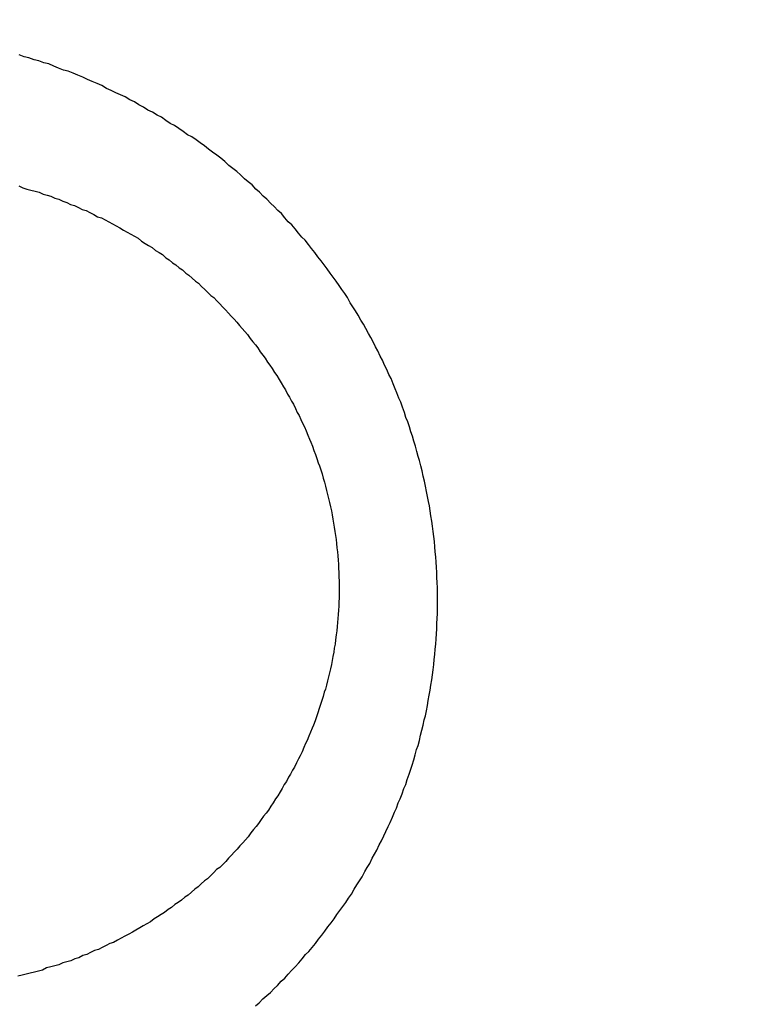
# Model space of a CAD drawing. Header units: millimetres. Extents: x -604189 to 881711, y -381903 to -7297.
# Tile 857 of 1056: x -558658 to -558651, y -165451 to -165441. Entities that reach past the tile are written whole.
import ezdxf

# ---------------------------------------------------------------- set-up
doc = ezdxf.new("R2010")
doc.units = ezdxf.units.MM
doc.header["$LTSCALE"] = 100
doc.linetypes.add('0.5_0.5', pattern=[1, 0.5, -0.5])
doc.linetypes.add('ACAD_ISO04W100', pattern=[30.5, 24, -3, 0.5, -3])
doc.layers.get('Defpoints').update_dxf_attribs({"color": 30})
doc.layers.add('OPIS', color=7, linetype='Continuous')
doc.layers.add('strop osie', color=80, linetype='ACAD_ISO04W100', lineweight=5)
doc.styles.get("Standard").update_dxf_attribs({"font": 'romans.shx', "width": 0.5})
doc.dimstyles.new('1 50', dxfattribs={"dimtxt": 150, "dimasz": 80, "dimexe": 1, "dimexo": 1, "dimgap": 20, "dimtad": 1, "dimdec": 0, "dimlfac": 0.1, "dimtxsty": 'Standard', "dimblk": 'ARCHTICK', "dimcen": 200, "dimclrd": 2, "dimadec": 1, "dimazin": 0, "dimtfac": 1, "dimtdec": 0, "dimtmove": 0, "dimatfit": 3, "dimldrblk": 'ARCHTICK', "dimfxl": 120, "dimfxlon": 1, "dimtfill": 1, "dimarcsym": 0})

# ---------------------------------------------------------------- blocks, each defined once
blk = doc.blocks.new('_ArchTick')
at = {"layer": 'strop osie', "color": 0, "const_width": 0.15}
blk.add_lwpolyline([(-0.5, -0.5), (0.5, 0.5)], dxfattribs=at)
blk = doc.blocks.new('*D3294')
at = {"layer": 'Defpoints', "color": 0, "linetype": 'ByBlock', "lineweight": 5, "transparency": 16777216}
for p in [(-595783.1257, -159420.3032), (-593748.9238, -159420.3032), (-552118.9353, -179940.3025)]:
    blk.add_point(p, dxfattribs=at)
at = {"layer": 'OPIS', "color": 0, "linetype": 'Continuous', "lineweight": -2, "transparency": 16777216}
for p, q in [((-595723.1257, -159420.3032), (-595784.1257, -159420.3032)), ((-595723.1257, -179940.3025), (-595784.1257, -179940.3025))]:
    blk.add_line(p, q, dxfattribs=at)
at = {"layer": 'OPIS', "color": 2, "lineweight": -2, "transparency": 16777216}
blk.add_line((-595783.1257, -179940.3025), (-595783.1257, -159420.3032), dxfattribs=at)
at = {"layer": 'OPIS', "color": 2, "linetype": 'ByBlock', "lineweight": -2, "transparency": 16777216, "xscale": 80, "yscale": 80, "zscale": 80}
for p, rotation in [((-595783.1257, -159420.3032), 90), ((-595783.1257, -179940.3025), 270)]:
    blk.add_blockref('_ArchTick', p, dxfattribs=dict(at, rotation=rotation))
at = {"layer": 'OPIS', "color": 0, "linetype": 'ByBlock', "lineweight": 13, "transparency": 16777216, "insert": (-595878.1257, -169680.3029), "char_height": 150, "attachment_point": 5, "rotation": 90, "bg_fill": 3, "box_fill_scale": 1.1, "bg_fill_color": 256, "bg_fill_true_color": 13158600, "bg_fill_transparency": 0}
blk.add_mtext('2052', dxfattribs=at)

msp = doc.modelspace()

# ---------------------------------------------------------------- hatches: boundary and pattern name
at = {"layer": 'OPIS', "linetype": 'ByBlock', "lineweight": 15}
h = msp.add_hatch(dxfattribs=at)
h.set_pattern_fill('ANSI37', color=0, scale=80, angle=45)
h.set_pattern_definition([(90, (-306927.96, 32475.8), (-254, 0), []), (180, (-306927.96, 32475.8), (-3e-14, -254), [])])
h.paths.add_polyline_path([(-559745.6161, -168470.3032), (-559845.6161, -168470.3032), (-559845.6161, -168410.3032), (-559745.6161, -168410.3032), (-559745.6161, -168350.3032), (-560845.6161, -168350.3032), (-560845.6161, -168410.3032), (-560745.6161, -168410.3032), (-560745.6161, -168470.3032, 0.267949), (-560295.6161, -169249.7261), (-560295.6161, -169481.1844, -0.414214), (-559952.6795, -169824.121, -1), (-560638.5527, -169824.121, -0.414214), (-560295.6161, -169481.1844), (-560295.6161, -169249.7261, -0.267949), (-560745.6161, -168470.3032), (-560845.6161, -168470.3032), (-560845.6161, -168350.3032), (-561118.9235, -168350.3032), (-561118.9235, -172095.2912), (-559553.9216, -172095.2896), (-559553.9235, -168350.3032), (-559745.6161, -168350.3032)])
h.paths.add_polyline_path([(-560989.2376, -171970.2882), (-560989.2376, -171369.4302), (-560514.2381, -171369.4302, -0.414232), (-560506.2376, -171377.4302), (-560506.2376, -171961.4357, -0.403374), (-560513.9405, -171969.4302), (-560989.2376, -171969.4302), (-560998.9235, -171970.2883)], flags=16)
h.paths.add_polyline_path([(-560569.2376, -171447.4302), (-560569.2376, -171891.4302, -0.414209), (-560619.2368, -171941.4302), (-560824.2357, -171941.4318, -0.414225), (-560874.2376, -171891.4318), (-560874.2376, -171447.4318, -0.414209), (-560824.2384, -171397.4318), (-560619.238, -171397.4302, -0.414216)], flags=0)
h.paths.add_polyline_path([(-560754.7376, -171692.2717), (-560768.2641, -171689.5342), (-560778.5199, -171674.0914), (-560777.5796, -171669.433), (-560791.3376, -171669.433), (-560788.5131, -171683.4206), (-560780.6181, -171695.3108), (-560768.7278, -171703.2059), (-560754.7376, -171706.0309)], flags=0)
h.paths.add_polyline_path([(-560926.5376, -171669.4319), (-560944.0375, -171669.4319), (-560944.0376, -171669.4319), (-560938.9119, -171681.8063), (-560926.5376, -171686.9319)], flags=0)
h.paths.add_polyline_path([(-559553.9256, -164304.9199), (-559553.9257, -164080.3032), (-560998.9235, -164080.3032), (-560998.9235, -164130.3032), (-561051.7578, -164130.3032), (-561051.7578, -164230.3032), (-561112.4092, -164230.3032), (-561118.2586, -165128.2363), (-561111.7578, -165130.3032), (-561051.7578, -165130.3032), (-561051.7578, -165230.3032), (-560998.9235, -165230.3032), (-560998.9235, -165930.3032), (-560968.9235, -165930.3032), (-559691.7578, -165930.3032), (-559691.7578, -166884.9244, -0.259771), (-560368.4683, -166480.3032), (-560576.7808, -166480.3032, -0.694758), (-561118.9235, -166682.1405), (-561118.9235, -167150.3032), (-559553.9241, -167150.3032), (-559553.9249, -165742.5853, -0.501722), (-560517.8869, -165023.7527, -0.501722)])
h.paths.add_polyline_path([(-561051.7578, -166930.3032), (-561051.7578, -167030.3032), (-561111.7578, -167030.3032), (-561111.7578, -166930.3032)], flags=16)
h.paths.add_polyline_path([(-559553.9256, -164304.9199, 0.501722), (-560517.8869, -165023.7527, 0.501722), (-559553.9249, -165742.5853)], flags=17)
h.paths.add_polyline_path([(-559017.8869, -165023.7527, 0.331805), (-559553.9256, -164304.9199), (-559553.9249, -165742.5853, 0.331804)], flags=17)
h.paths.add_polyline_path([(-558393.9201, -165930.3032), (-559553.9248, -165930.3032), (-559553.9242, -167030.3032), (-558393.9201, -167030.3032)])
edge = h.paths.add_edge_path(flags=16)
edge.add_ellipse((-558869.2567, -166529.0581), major_axis=(0, 174.9447), ratio=0.83560798, start_angle=0, end_angle=180, ccw=False)
edge.add_line((-558869.0233, -166354.0889), (-558868.8365, -166354.1133))
edge.add_line((-558868.8365, -166354.1133), (-558551.7582, -166354.1133))
edge.add_ellipse((-558534.0421, -166361.1263), major_axis=(0, 22.0682), ratio=0.9052568, start_angle=0, end_angle=83.73181, ccw=False)
edge.add_line((-558534.0421, -166339.0581), (-558415.4419, -166339.0581))
edge.add_line((-558415.4419, -166339.0581), (-558415.4419, -166719.058))
edge.add_line((-558415.4419, -166719.058), (-558534.0421, -166719.058))
edge.add_ellipse((-558534.0421, -166696.9898), major_axis=(0, 22.0682), ratio=0.9052568, start_angle=108.52912, end_angle=180, ccw=False)
edge.add_line((-558552.9839, -166704.0028), (-558869.2567, -166704.0028))
edge = h.paths.add_edge_path(flags=16)
edge.add_ellipse((-558655.1487, -165473.0705), major_axis=(119.5767, 0), ratio=0.97546159, start_angle=134.53493, end_angle=225.46507, ccw=False)
edge.add_ellipse((-558571.3619, -165553.0941), major_axis=(-236.8278, 0), ratio=0.97546159, start_angle=293.077059, end_angle=315.064585, ccw=False)
edge.add_ellipse((-558581.1214, -165519.0637), major_axis=(-200.9624, 0), ratio=0.97546159, start_angle=268.869132, end_angle=294.416017, ccw=False)
edge.add_line((-558577.1552, -165323.0707), (-558434.7252, -165323.0707))
edge.add_line((-558434.7252, -165323.0707), (-558434.7252, -165623.0703))
edge.add_line((-558434.7252, -165623.0703), (-558577.1552, -165623.0703))
edge.add_ellipse((-558581.1214, -165427.0774), major_axis=(200.9624, 0), ratio=0.97546159, start_angle=245.583983, end_angle=271.130868, ccw=False)
edge.add_ellipse((-558571.3619, -165393.0469), major_axis=(-236.8278, 0), ratio=0.97546159, start_angle=404.935415, end_angle=426.922941, ccw=False)
h.paths.add_polyline_path([(-559691.7578, -166075.3032), (-560476.9877, -166075.3032, 0.131652), (-560368.4683, -166480.3032), (-559691.7578, -166480.3032)], flags=17)
h.paths.add_polyline_path([(-560476.9877, -166075.3032), (-559691.7578, -166075.3032), (-559691.7578, -165930.3032), (-560991.7578, -165930.3032), (-561051.7578, -165930.3032), (-561051.7578, -166030.3032), (-561118.9235, -166030.3032), (-561118.9235, -166278.4659, -0.694758), (-560576.7808, -166480.3032), (-560368.4683, -166480.3032, -0.131652)], flags=17)
h.paths.add_polyline_path([(-571773.9197, -161590.5433), (-574108.1879, -161590.5433), (-574098.9171, -166615.2859), (-571773.9197, -166615.2837)])
h.paths.add_polyline_path([(-559933.2163, -164919.2007), (-558639.2026, -164919.2007), (-558639.2026, -164793.3399), (-559933.2163, -164793.3399)], flags=25)
h.paths.add_polyline_path([(-560038.7197, -166687.5881), (-559732.9898, -166687.5881), (-559732.9898, -166284.5895), (-560038.7197, -166284.5895)], flags=25)
h.paths.add_polyline_path([(-559928.8713, -165007.0998), (-559413.7498, -165007.0998), (-559413.7498, -164907.7601), (-559928.8713, -164907.7601)], flags=9)
h.paths.add_polyline_path([(-559933.2163, -164919.2007), (-558639.2026, -164919.2007), (-558639.2026, -164793.3399), (-559933.2163, -164793.3399)], flags=25)
h.paths.add_polyline_path([(-560330.8592, -165014.5781), (-559994.1825, -165014.5781), (-559994.1825, -164899.1947), (-560330.8592, -164899.1947)], flags=24)
h.paths.add_polyline_path([(-560290.2043, -164902.8369), (-560108.3543, -164902.8369), (-560108.3543, -164804.8069), (-560290.2043, -164804.8069)], flags=24)
h.paths.add_polyline_path([(-560498.8656, -166997.3416), (-559983.7441, -166997.3416), (-559983.7441, -166898.0019), (-560498.8656, -166898.0019)], flags=24)
h.paths.add_polyline_path([(-560498.7904, -166887.3416), (-559655.7235, -166887.3416), (-559655.7235, -166788.0019), (-560498.7904, -166788.0019)], flags=24)
h.paths.add_polyline_path([(-560900.8535, -167004.8199), (-560564.1768, -167004.8199), (-560564.1768, -166889.4365), (-560900.8535, -166889.4365)], flags=24)
h.paths.add_polyline_path([(-560860.1986, -166893.0787), (-560678.3486, -166893.0787), (-560678.3486, -166795.0487), (-560860.1986, -166795.0487)], flags=24)
h.paths.add_polyline_path([(-560525.1681, -170610.564), (-560010.0466, -170610.564), (-560010.0466, -170511.2243), (-560525.1681, -170511.2243)], flags=24)
h.paths.add_polyline_path([(-560529.5131, -170522.665), (-559444.307, -170522.665), (-559444.307, -170396.8042), (-560529.5131, -170396.8042)], flags=9)
h.paths.add_polyline_path([(-560927.156, -170618.0423), (-560590.4793, -170618.0423), (-560590.4793, -170502.659), (-560927.156, -170502.659)], flags=24)
h.paths.add_polyline_path([(-560886.5011, -170506.3012), (-560704.6511, -170506.3012), (-560704.6511, -170408.2712), (-560886.5011, -170408.2712)], flags=24)
h.paths.add_polyline_path([(-560065.2995, -168940.3582), (-560065.2995, -168600.6584), (-560513.0758, -168600.6584), (-560513.0758, -168940.3582)], flags=24)
h.paths.add_polyline_path([(-559111.5256, -164087.3863), (-558760.9896, -164087.3863), (-558760.8154, -164093.1916), (-558760.6443, -164098.997), (-558760.4763, -164104.8025), (-558760.3114, -164110.6081), (-558760.1497, -164116.4138), (-558759.991, -164122.2195), (-558759.8355, -164128.0254), (-558759.683, -164133.8313), (-558759.5337, -164139.6373), (-558759.3874, -164145.4434), (-558759.2442, -164151.2496), (-558759.1041, -164157.0558), (-558758.9671, -164162.8622), (-558758.8332, -164168.6685), (-558758.7024, -164174.475), (-558758.5746, -164180.2815), (-558758.4499, -164186.0881), (-558758.3283, -164191.8948), (-558758.2098, -164197.7015), (-558758.0943, -164203.5083), (-558757.9818, -164209.3151), (-558757.8725, -164215.122), (-558757.7661, -164220.929), (-558757.6628, -164226.736), (-558757.5626, -164232.5431), (-558757.4654, -164238.3502), (-558757.3712, -164244.1574), (-558757.2801, -164249.9646), (-558757.1919, -164255.7719), (-558757.1068, -164261.5792), (-558757.0248, -164267.3865), (-558756.9458, -164273.1939), (-558756.8699, -164279.0014), (-558756.7972, -164284.8089), (-558756.7276, -164290.6164), (-558756.6612, -164296.4239), (-558756.5981, -164302.2315), (-558756.5382, -164308.0392), (-558756.4815, -164313.8468), (-558756.4282, -164319.6545), (-558756.3782, -164325.4622), (-558756.3315, -164331.2699), (-558756.2883, -164337.0777), (-558756.2484, -164342.8855), (-558756.2118, -164348.6933), (-558756.1781, -164354.5011), (-558756.1471, -164360.309), (-558756.1182, -164366.1168), (-558756.0913, -164371.9247), (-558756.066, -164377.7326), (-558756.0419, -164383.5405), (-558756.0201, -164389.3484), (-558756.0043, -164395.1563), (-558755.9986, -164400.9642), (-558756.0069, -164406.7722), (-558756.0313, -164412.5801), (-558756.0727, -164418.3878), (-558756.1321, -164424.1955), (-558756.2103, -164430.0028), (-558756.3078, -164435.8099), (-558756.4249, -164441.6166), (-558756.5621, -164447.4229), (-558756.7197, -164453.2287), (-558756.8982, -164459.0339), (-558757.098, -164464.8385), (-558757.3197, -164470.6423), (-558757.5651, -164476.4453), (-558757.8369, -164482.2469), (-558758.1378, -164488.0471), (-558758.4702, -164493.8454), (-558758.8369, -164499.6416), (-558759.2405, -164505.4354), (-558759.6838, -164511.2264), (-558760.1745, -164517.0136), (-558760.7255, -164522.7951), (-558761.3496, -164528.5691), (-558762.0603, -164534.3333), (-558762.8742, -164540.0838), (-558763.8091, -164545.8157), (-558764.8827, -164551.5243), (-558766.1165, -164557.2013), (-558767.5383, -164562.8323), (-558769.1771, -164568.402), (-558771.0625, -164573.8941), (-558773.2333, -164579.28), (-558775.7351, -164584.5205), (-558778.6098, -164589.5655), (-558781.8966, -164594.3536), (-558785.6282, -164598.7982), (-558789.8079, -164602.8267), (-558794.3738, -164606.4129), (-558799.2553, -164609.5564), (-558804.3822, -164612.2836), (-558809.6945, -164614.6285), (-558815.1428, -164616.63), (-558820.6944, -164618.3259), (-558826.3252, -164619.7535), (-558832.0112, -164620.9496), (-558837.7322, -164621.9498), (-558843.479, -164622.7861), (-558849.2444, -164623.4899), (-558855.0211, -164624.092), (-558860.8052, -164624.6116), (-558866.5954, -164625.0558), (-558872.3908, -164625.4311), (-558878.1904, -164625.7436), (-558883.9932, -164625.9992), (-558889.7982, -164626.2039), (-558895.6045, -164626.3635), (-558901.4113, -164626.4837), (-558907.2185, -164626.5703), (-558913.026, -164626.6286), (-558918.8337, -164626.6643), (-558924.6416, -164626.6829), (-558930.4496, -164626.69), (-558936.2576, -164626.6911), (-558941.5211, -164626.6903), (-558946.7847, -164626.6852), (-558952.0483, -164626.6715), (-558957.3117, -164626.645), (-558962.575, -164626.6016), (-558967.8379, -164626.537), (-558973.1003, -164626.447), (-558978.3622, -164626.3275), (-558983.6233, -164626.1742), (-558988.8833, -164625.9829), (-558994.1416, -164625.7497), (-558999.3976, -164625.4704), (-559004.6507, -164625.1407), (-559009.9001, -164624.756), (-559015.1446, -164624.3114), (-559020.3833, -164623.802), (-559025.6144, -164623.2197), (-559030.834, -164622.543), (-559036.0369, -164621.7475), (-559041.2162, -164620.8117), (-559046.3638, -164619.7132), (-559051.4663, -164618.4241), (-559056.5084, -164616.9152), (-559061.4697, -164615.1596), (-559066.3259, -164613.1306), (-559071.0433, -164610.7989), (-559075.5827, -164608.1366), (-559079.8942, -164605.1211), (-559083.9247, -164601.7377), (-559087.6216, -164597.9954), (-559090.9448, -164593.9181), (-559093.9051, -164589.5659), (-559096.5268, -164585.003), (-559098.8391, -164580.2753), (-559100.8727, -164575.4217), (-559102.6616, -164570.4717), (-559104.2381, -164565.4504), (-559105.625, -164560.3732), (-559106.8432, -164555.253), (-559107.9147, -164550.0999), (-559108.8603, -164544.9227), (-559109.6947, -164539.7262), (-559110.4308, -164534.5143), (-559111.0819, -164529.2909), (-559111.6605, -164524.0593), (-559112.1765, -164518.8213), (-559112.6393, -164513.5782), (-559113.0584, -164508.3314), (-559113.442, -164503.0819), (-559113.7937, -164497.8303), (-559114.1161, -164492.5768), (-559114.4116, -164487.3217), (-559114.6825, -164482.0653), (-559114.9304, -164476.8077), (-559115.1568, -164471.5491), (-559115.3631, -164466.2897), (-559115.5507, -164461.0296), (-559115.7201, -164455.7689), (-559115.8719, -164450.5077), (-559116.0067, -164445.2459), (-559116.1249, -164439.9838), (-559116.2269, -164434.7214), (-559116.3128, -164429.4586), (-559116.383, -164424.1957), (-559116.4377, -164418.9325), (-559116.4775, -164413.6692), (-559116.5031, -164408.4059), (-559116.5152, -164403.1424), (-559116.515, -164397.879), (-559116.5049, -164392.6156), (-559116.488, -164387.3522), (-559116.4673, -164382.0887), (-559116.4453, -164376.8253), (-559116.4222, -164371.5619), (-559116.3978, -164366.2985), (-559116.3718, -164361.0352), (-559116.344, -164355.7718), (-559116.3141, -164350.5084), (-559116.2819, -164345.2451), (-559116.2472, -164339.9818), (-559116.2097, -164334.7185), (-559116.1693, -164329.4552), (-559116.1262, -164324.1919), (-559116.0804, -164318.9287), (-559116.0318, -164313.6655), (-559115.9805, -164308.4023), (-559115.9265, -164303.1391), (-559115.8698, -164297.876), (-559115.8105, -164292.6129), (-559115.7486, -164287.3498), (-559115.6841, -164282.0868), (-559115.617, -164276.8237), (-559115.5473, -164271.5608), (-559115.4751, -164266.2978), (-559115.4004, -164261.0349), (-559115.3232, -164255.772), (-559115.2436, -164250.5092), (-559115.1614, -164245.2464), (-559115.0768, -164239.9836), (-559114.9897, -164234.7209), (-559114.9001, -164229.4582), (-559114.808, -164224.1955), (-559114.7134, -164218.9329), (-559114.6163, -164213.6704), (-559114.5167, -164208.4079), (-559114.4146, -164203.1454), (-559114.3099, -164197.883), (-559114.2028, -164192.6207), (-559114.0931, -164187.3584), (-559113.9808, -164182.0961), (-559113.8661, -164176.834), (-559113.7488, -164171.5718), (-559113.6289, -164166.3097), (-559113.5065, -164161.0477), (-559113.3815, -164155.7858), (-559113.254, -164150.5239), (-559113.124, -164145.262), (-559112.9914, -164140.0003), (-559112.8563, -164134.7385), (-559112.7186, -164129.4769), (-559112.5783, -164124.2153), (-559112.4356, -164118.9538), (-559112.2903, -164113.6924), (-559112.1424, -164108.431), (-559111.992, -164103.1697), (-559111.8391, -164097.9085), (-559111.6836, -164092.6474)])
edge = h.paths.add_edge_path()
edge.add_line((-558393.9201, -164080.3032), (-559553.9257, -164080.3032))
edge.add_line((-559553.9257, -164080.3032), (-559553.9256, -164304.9199))
edge.add_arc((-559767.8869, -165023.7527), 750, 0, 73.4243141, ccw=False)
edge.add_arc((-559767.8869, -165023.7527), 750, -73.424255, 0, ccw=False)
edge.add_line((-559553.9249, -165742.5853), (-559553.9248, -165830.3032))
edge.add_line((-559553.9248, -165830.3032), (-558393.9201, -165830.3032))
edge.add_line((-558393.9201, -165830.3032), (-558393.9201, -164080.3032))

# ---------------------------------------------------------------- next in the draw order: dimensions: what is measured, and where the dimension line sits
at = {"layer": 'OPIS', "color": 0, "linetype": 'ByBlock', "lineweight": 13}
dim = msp.add_linear_dim(base=(-595783.1257, -159420.3032), p1=(-552118.9353, -179940.3025), p2=(-593748.9238, -159420.3032), angle=90, dimstyle='1 50', override={"dimtmove": 1, "dimfxl": 60, "dimarcsym": 1}, dxfattribs=at)
dim.commit()
dim.dimension.update_dxf_attribs({"geometry": '*D3294', "text_midpoint": (-595878.1257, -169680.3029)})

# ---------------------------------------------------------------- next in the draw order: hatches: boundary and pattern name
at = {"layer": 'OPIS', "linetype": '0.5_0.5', "lineweight": 13}
h = msp.add_hatch(dxfattribs=at)
h.set_pattern_fill('ANSI37', color=0, scale=130)
h.set_pattern_definition([(45, (-597218.54, 256668.8), (-291.85832, 291.85832), []), (135, (-597218.54, 256668.8), (-291.85832, -291.85832), [])])
edge = h.paths.add_edge_path(flags=16)
edge.add_line((-570958.9159, -168985.2814), (-571058.9159, -168985.2814))
edge.add_line((-571058.9159, -168985.2814), (-572598.9159, -168985.2814))
edge.add_line((-572598.9159, -168985.2814), (-572598.9151, -170470.3002))
edge.add_line((-572598.9151, -170470.3002), (-570825.7626, -170470.3002))
edge.add_arc((-570508.9159, -170339.0992), 342.9366, 180, 202.49364, ccw=False)
edge.add_arc((-570508.9159, -170339.0992), 342.9366, 90, 180, ccw=False)
edge.add_line((-570508.9159, -169996.1626), (-570508.9159, -169764.7043))
edge.add_arc((-570058.9159, -168985.2814), 900, 180.0000001, 240, ccw=False)
edge = h.paths.add_edge_path(flags=17)
edge.add_line((-569358.9153, -170085.2814), (-569358.9159, -168985.2814))
edge.add_line((-569358.9159, -168985.2814), (-569358.9169, -168985.2814))
edge.add_line((-569358.9169, -168985.2814), (-569958.9159, -168985.2814))
edge.add_line((-569958.9159, -168985.2814), (-570058.9159, -168985.2814))
edge.add_line((-570058.9159, -168985.2814), (-570058.9159, -168925.2814))
edge.add_line((-570058.9159, -168925.2814), (-569958.9159, -168925.2814))
edge.add_line((-569958.9159, -168925.2814), (-569958.9159, -168865.2814))
edge.add_line((-569958.9159, -168865.2814), (-569358.9159, -168865.2814))
edge.add_line((-569358.9159, -168865.2814), (-569358.9169, -166865.2814))
edge.add_line((-569358.9169, -166865.2814), (-574098.917, -166865.2859))
edge.add_line((-574098.917, -166865.2859), (-574098.9143, -171970.3002))
edge.add_line((-574098.9143, -171970.3002), (-572608.9134, -171970.3002))
edge.add_line((-572608.9134, -171970.3002), (-571504.9134, -170590.3002))
edge.add_line((-571504.9134, -170590.3002), (-572718.915, -170590.3002))
edge.add_line((-572718.915, -170590.3002), (-572718.9159, -168865.2814))
edge.add_line((-572718.9159, -168865.2814), (-571058.9159, -168865.2814))
edge.add_line((-571058.9159, -168865.2814), (-571058.9159, -168925.2814))
edge.add_line((-571058.9159, -168925.2814), (-570958.9159, -168925.2814))
edge.add_line((-570958.9159, -168925.2814), (-570958.9159, -168985.2814))
edge.add_arc((-570058.9159, -168985.2814), 900, 180, 240)
edge.add_line((-570508.9159, -169764.7043), (-570508.9159, -169996.1626))
edge.add_arc((-570508.9159, -170339.0992), 342.9366, 0, 90, ccw=False)
edge.add_arc((-570508.9159, -170339.0992), 342.9366, 208.979889, 360, ccw=False)
edge.add_line((-570808.9134, -170505.2529), (-570808.9134, -171171.0862))
edge.add_arc((-570808.9134, -171220.3002), 49.214, 0, 90, ccw=False)
edge.add_arc((-570808.9134, -171220.3002), 49.214, 270, 360, ccw=False)
edge.add_line((-570808.9134, -171269.5142), (-570808.9134, -171970.3002))
edge.add_line((-570808.9134, -171970.3002), (-569358.9143, -171970.3002))
edge.add_line((-569358.9143, -171970.3002), (-569358.9153, -170085.2814))
h.paths.add_polyline_path([(-561118.9235, -159870.3032), (-590334.6553, -159870.3032), (-590334.6553, -161470.3032), (-562318.9235, -161470.3032), (-562318.9235, -172095.2924), (-561118.9235, -172095.2912), (-561118.9235, -168350.3032), (-552073.9191, -168350.3032), (-552073.9198, -167150.3032), (-561118.9235, -167150.3032)])
h.paths.add_polyline_path([(-572856.9268, -169813.6802), (-569451.0696, -169813.6802), (-569451.0696, -169408.6802), (-572856.9268, -169408.6802)], flags=16)

# ---------------------------------------------------------------- next in the draw order: linework, layer by layer
at = {"color": 0}
for points in [[(-558656.0119, -165451.0353, 0), (-558655.9749, -165451.0053, 0), (-558655.9379, -165450.9653, 0), (-558655.9019, -165450.9353, 0), (-558655.8659, -165450.9053, 0), (-558655.8299, -165450.8653, 0), (-558655.7949, -165450.8353, 0), (-558655.7599, -165450.7953, 0), (-558655.7249, -165450.7653, 0), (-558655.6909, -165450.7253, 0), (-558655.6569, -165450.6853, 0), (-558655.6229, -165450.6553, 0), (-558655.5889, -165450.6153, 0), (-558655.5559, -165450.5753, 0), (-558655.5239, -165450.5353, 0), (-558655.4909, -165450.5053, 0), (-558655.4589, -165450.4653, 0), (-558655.4269, -165450.4253, 0), (-558655.3959, -165450.3853, 0), (-558655.3649, -165450.3453, 0), (-558655.3349, -165450.3053, 0), (-558655.3039, -165450.2653, 0), (-558655.2739, -165450.2253, 0), (-558655.2449, -165450.1853, 0), (-558655.2159, -165450.1453, 0), (-558655.1869, -165450.1053, 0), (-558655.1589, -165450.0653, 0), (-558655.1309, -165450.0253, 0), (-558655.1029, -165449.9853, 0), (-558655.0759, -165449.9453, 0), (-558655.0489, -165449.8953, 0), (-558655.0229, -165449.8553, 0), (-558654.9969, -165449.8153, 0), (-558654.9709, -165449.7753, 0), (-558654.9459, -165449.7253, 0), (-558654.9209, -165449.6853, 0), (-558654.8969, -165449.6453, 0), (-558654.8729, -165449.5953, 0), (-558654.8489, -165449.5553, 0), (-558654.8259, -165449.5153, 0), (-558654.8029, -165449.4653, 0), (-558654.7809, -165449.4253, 0), (-558654.7589, -165449.3753, 0), (-558654.7379, -165449.3353, 0), (-558654.7169, -165449.2853, 0), (-558654.6959, -165449.2453, 0), (-558654.6759, -165449.1953, 0), (-558654.6559, -165449.1453, 0), (-558654.6369, -165449.1053, 0), (-558654.6179, -165449.0553, 0), (-558654.5989, -165449.0153, 0), (-558654.5809, -165448.9653, 0), (-558654.5639, -165448.9153, 0), (-558654.5459, -165448.8753, 0), (-558654.5299, -165448.8253, 0), (-558654.5129, -165448.7753, 0), (-558654.4979, -165448.7353, 0), (-558654.4819, -165448.6853, 0), (-558654.4669, -165448.6353, 0), (-558654.4529, -165448.5853, 0), (-558654.4389, -165448.5353, 0), (-558654.4249, -165448.4953, 0), (-558654.4119, -165448.4453, 0), (-558654.3999, -165448.3953, 0), (-558654.3879, -165448.3453, 0), (-558654.3759, -165448.2953, 0), (-558654.3649, -165448.2453, 0), (-558654.3539, -165448.2053, 0), (-558654.3439, -165448.1553, 0), (-558654.3339, -165448.1053, 0), (-558654.3249, -165448.0553, 0), (-558654.3159, -165448.0053, 0), (-558654.3069, -165447.9553, 0), (-558654.2989, -165447.9053, 0), (-558654.2919, -165447.8553, 0), (-558654.2849, -165447.8053, 0), (-558654.2779, -165447.7553, 0), (-558654.2719, -165447.7053, 0), (-558654.2669, -165447.6553, 0), (-558654.2619, -165447.6053, 0), (-558654.2569, -165447.5553, 0), (-558654.2529, -165447.5053, 0), (-558654.2489, -165447.4553, 0), (-558654.2459, -165447.4053, 0), (-558654.2429, -165447.3553, 0), (-558654.2409, -165447.3053, 0), (-558654.2389, -165447.2553, 0), (-558654.2369, -165447.2053, 0), (-558654.2359, -165447.1553, 0), (-558654.2359, -165447.1053, 0), (-558654.2359, -165447.0553, 0), (-558654.2359, -165447.0053, 0), (-558654.2369, -165446.9553, 0), (-558654.2389, -165446.9053, 0), (-558654.2409, -165446.8553, 0), (-558654.2429, -165446.8053, 0), (-558654.2459, -165446.7553, 0), (-558654.2489, -165446.7053, 0), (-558654.2529, -165446.6553, 0), (-558654.2569, -165446.6053, 0), (-558654.2609, -165446.5553, 0), (-558654.2659, -165446.5053, 0), (-558654.2719, -165446.4553, 0), (-558654.2779, -165446.4053, 0), (-558654.2839, -165446.3553, 0), (-558654.2909, -165446.3053, 0), (-558654.2989, -165446.2553, 0), (-558654.3069, -165446.2053, 0), (-558654.3149, -165446.1553, 0), (-558654.3239, -165446.1153, 0), (-558654.3329, -165446.0653, 0), (-558654.3429, -165446.0153, 0), (-558654.3529, -165445.9653, 0), (-558654.3629, -165445.9153, 0), (-558654.3749, -165445.8653, 0), (-558654.3859, -165445.8153, 0), (-558654.3979, -165445.7653, 0), (-558654.4109, -165445.7153, 0), (-558654.4229, -165445.6753, 0), (-558654.4369, -165445.6253, 0), (-558654.4509, -165445.5753, 0), (-558654.4649, -165445.5253, 0), (-558654.4789, -165445.4753, 0), (-558654.4949, -165445.4353, 0), (-558654.5099, -165445.3853, 0), (-558654.5259, -165445.3353, 0), (-558654.5429, -165445.2953, 0), (-558654.5589, -165445.2453, 0), (-558654.5769, -165445.1953, 0), (-558654.5939, -165445.1453, 0), (-558654.6129, -165445.1053, 0), (-558654.6309, -165445.0553, 0), (-558654.6499, -165445.0153, 0), (-558654.6689, -165444.9653, 0), (-558654.6889, -165444.9153, 0), (-558654.7089, -165444.8753, 0), (-558654.7299, -165444.8253, 0), (-558654.7509, -165444.7853, 0), (-558654.7729, -165444.7353, 0), (-558654.7939, -165444.6953, 0), (-558654.8169, -165444.6453, 0), (-558654.8389, -165444.6053, 0), (-558654.8619, -165444.5553, 0), (-558654.8859, -165444.5153, 0), (-558654.9089, -165444.4753, 0), (-558654.9339, -165444.4253, 0), (-558654.9579, -165444.3853, 0), (-558654.9829, -165444.3453, 0), (-558655.0079, -165444.2953, 0), (-558655.0339, -165444.2553, 0), (-558655.0599, -165444.2153, 0), (-558655.0869, -165444.1753, 0), (-558655.1139, -165444.1253, 0), (-558655.1409, -165444.0853, 0), (-558655.1679, -165444.0453, 0), (-558655.1959, -165444.0053, 0), (-558655.2239, -165443.9653, 0), (-558655.2529, -165443.9253, 0), (-558655.2819, -165443.8853, 0), (-558655.3109, -165443.8453, 0), (-558655.3409, -165443.8053, 0), (-558655.3709, -165443.7653, 0), (-558655.4019, -165443.7253, 0), (-558655.4319, -165443.6853, 0), (-558655.4639, -165443.6453, 0), (-558655.4949, -165443.6053, 0), (-558655.5269, -165443.5653, 0), (-558655.5589, -165443.5353, 0), (-558655.5909, -165443.4953, 0), (-558655.6239, -165443.4553, 0), (-558655.6569, -165443.4153, 0), (-558655.6909, -165443.3853, 0), (-558655.7249, -165443.3453, 0), (-558655.7589, -165443.3053, 0), (-558655.7929, -165443.2753, 0), (-558655.8279, -165443.2353, 0), (-558655.8629, -165443.2053, 0), (-558655.8989, -165443.1653, 0), (-558655.9349, -165443.1353, 0), (-558655.9709, -165443.0953, 0), (-558656.0069, -165443.0653, 0), (-558656.0439, -165443.0253, 0), (-558656.0809, -165442.9953, 0), (-558656.1179, -165442.9653, 0), (-558656.1559, -165442.9253, 0), (-558656.1939, -165442.8953, 0), (-558656.2319, -165442.8653, 0), (-558656.2709, -165442.8353, 0), (-558656.3099, -165442.7953, 0), (-558656.3489, -165442.7653, 0), (-558656.3889, -165442.7353, 0), (-558656.4289, -165442.7053, 0), (-558656.4689, -165442.6753, 0), (-558656.5089, -165442.6453, 0), (-558656.5499, -165442.6153, 0), (-558656.5909, -165442.5853, 0), (-558656.6319, -165442.5553, 0), (-558656.6739, -165442.5353, 0), (-558656.7159, -165442.5053, 0), (-558656.7579, -165442.4753, 0), (-558656.7999, -165442.4453, 0), (-558656.8429, -165442.4253, 0), (-558656.8859, -165442.3953, 0), (-558656.9289, -165442.3653, 0), (-558656.9719, -165442.3453, 0), (-558657.0159, -165442.3153, 0), (-558657.0599, -165442.2953, 0), (-558657.1039, -165442.2653, 0), (-558657.1479, -165442.2453, 0), (-558657.1929, -165442.2153, 0), (-558657.2369, -165442.1953, 0), (-558657.2819, -165442.1653, 0), (-558657.3279, -165442.1453, 0), (-558657.3729, -165442.1253, 0), (-558657.4189, -165442.1053, 0), (-558657.4649, -165442.0853, 0), (-558657.5109, -165442.0553, 0), (-558657.5569, -165442.0353, 0), (-558657.6029, -165442.0153, 0), (-558657.6499, -165441.9953, 0), (-558657.6959, -165441.9753, 0), (-558657.7429, -165441.9553, 0), (-558657.7899, -165441.9353, 0), (-558657.8379, -165441.9153, 0), (-558657.8849, -165441.9053, 0), (-558657.9319, -165441.8853, 0), (-558657.9799, -165441.8653, 0), (-558658.0279, -165441.8453, 0), (-558658.0759, -165441.8353, 0), (-558658.1239, -165441.8153, 0), (-558658.1719, -165441.8053, 0), (-558658.2209, -165441.7853, 0), (-558658.2689, -165441.7753, 0), (-558658.3179, -165441.7553, 0)], [(-558658.3199, -165443.0353, 0), (-558658.2799, -165443.0553, 0), (-558658.2409, -165443.0653, 0), (-558658.2019, -165443.0753, 0), (-558658.1619, -165443.0853, 0), (-558658.1229, -165443.0953, 0), (-558658.0839, -165443.1153, 0), (-558658.0449, -165443.1253, 0), (-558658.0069, -165443.1353, 0), (-558657.9679, -165443.1553, 0), (-558657.9299, -165443.1653, 0), (-558657.8909, -165443.1853, 0), (-558657.8529, -165443.1953, 0), (-558657.8149, -165443.2153, 0), (-558657.7769, -165443.2253, 0), (-558657.7389, -165443.2453, 0), (-558657.7009, -165443.2653, 0), (-558657.6639, -165443.2753, 0), (-558657.6269, -165443.2953, 0), (-558657.5889, -165443.3153, 0), (-558657.5519, -165443.3353, 0), (-558657.5149, -165443.3453, 0), (-558657.4789, -165443.3653, 0), (-558657.4419, -165443.3853, 0), (-558657.4059, -165443.4053, 0), (-558657.3699, -165443.4253, 0), (-558657.3339, -165443.4453, 0), (-558657.2979, -165443.4653, 0), (-558657.2629, -165443.4853, 0), (-558657.2269, -165443.5053, 0), (-558657.1919, -165443.5253, 0), (-558657.1569, -165443.5453, 0), (-558657.1229, -165443.5753, 0), (-558657.0879, -165443.5953, 0), (-558657.0539, -165443.6153, 0), (-558657.0199, -165443.6353, 0), (-558656.9859, -165443.6653, 0), (-558656.9519, -165443.6853, 0), (-558656.9189, -165443.7053, 0), (-558656.8859, -165443.7353, 0), (-558656.8529, -165443.7553, 0), (-558656.8199, -165443.7853, 0), (-558656.7879, -165443.8053, 0), (-558656.7549, -165443.8353, 0), (-558656.7239, -165443.8553, 0), (-558656.6919, -165443.8853, 0), (-558656.6599, -165443.9053, 0), (-558656.6289, -165443.9353, 0), (-558656.5979, -165443.9653, 0), (-558656.5669, -165443.9853, 0), (-558656.5369, -165444.0153, 0), (-558656.5069, -165444.0453, 0), (-558656.4769, -165444.0753, 0), (-558656.4469, -165444.1053, 0), (-558656.4179, -165444.1253, 0), (-558656.3889, -165444.1553, 0), (-558656.3599, -165444.1853, 0), (-558656.3319, -165444.2153, 0), (-558656.3029, -165444.2453, 0), (-558656.2749, -165444.2753, 0), (-558656.2479, -165444.3053, 0), (-558656.2199, -165444.3353, 0), (-558656.1929, -165444.3653, 0), (-558656.1669, -165444.3953, 0), (-558656.1399, -165444.4253, 0), (-558656.1139, -165444.4553, 0), (-558656.0879, -165444.4853, 0), (-558656.0629, -165444.5253, 0), (-558656.0369, -165444.5553, 0), (-558656.0119, -165444.5853, 0), (-558655.9879, -165444.6153, 0), (-558655.9639, -165444.6553, 0), (-558655.9399, -165444.6853, 0), (-558655.9159, -165444.7153, 0), (-558655.8929, -165444.7553, 0), (-558655.8699, -165444.7853, 0), (-558655.8469, -165444.8153, 0), (-558655.8249, -165444.8553, 0), (-558655.8029, -165444.8853, 0), (-558655.7809, -165444.9253, 0), (-558655.7599, -165444.9553, 0), (-558655.7389, -165444.9953, 0), (-558655.7189, -165445.0253, 0), (-558655.6989, -165445.0653, 0), (-558655.6789, -165445.0953, 0), (-558655.6589, -165445.1353, 0), (-558655.6399, -165445.1653, 0), (-558655.6219, -165445.2053, 0), (-558655.6029, -165445.2453, 0), (-558655.5849, -165445.2753, 0), (-558655.5679, -165445.3153, 0), (-558655.5499, -165445.3553, 0), (-558655.5339, -165445.3853, 0), (-558655.5169, -165445.4253, 0), (-558655.5009, -165445.4653, 0), (-558655.4849, -165445.5053, 0), (-558655.4699, -165445.5353, 0), (-558655.4549, -165445.5753, 0), (-558655.4409, -165445.6153, 0), (-558655.4259, -165445.6553, 0), (-558655.4129, -165445.6953, 0), (-558655.3989, -165445.7353, 0), (-558655.3859, -165445.7653, 0), (-558655.3739, -165445.8053, 0), (-558655.3619, -165445.8453, 0), (-558655.3499, -165445.8853, 0), (-558655.3389, -165445.9253, 0), (-558655.3279, -165445.9653, 0), (-558655.3169, -165446.0053, 0), (-558655.3069, -165446.0453, 0), (-558655.2979, -165446.0853, 0), (-558655.2889, -165446.1253, 0), (-558655.2799, -165446.1653, 0), (-558655.2709, -165446.2053, 0), (-558655.2629, -165446.2453, 0), (-558655.2559, -165446.2853, 0), (-558655.2489, -165446.3253, 0), (-558655.2419, -165446.3653, 0), (-558655.2359, -165446.4053, 0), (-558655.2299, -165446.4453, 0), (-558655.2249, -165446.4853, 0), (-558655.2199, -165446.5253, 0), (-558655.2159, -165446.5653, 0), (-558655.2119, -165446.6053, 0), (-558655.2079, -165446.6453, 0), (-558655.2049, -165446.6853, 0), (-558655.2019, -165446.7253, 0), (-558655.1999, -165446.7653, 0), (-558655.1979, -165446.8053, 0), (-558655.1969, -165446.8453, 0), (-558655.1959, -165446.8953, 0), (-558655.1949, -165446.9353, 0), (-558655.1949, -165446.9753, 0), (-558655.1949, -165447.0153, 0), (-558655.1959, -165447.0553, 0), (-558655.1979, -165447.0953, 0), (-558655.1989, -165447.1353, 0), (-558655.2009, -165447.1753, 0), (-558655.2039, -165447.2153, 0), (-558655.2069, -165447.2553, 0), (-558655.2109, -165447.2953, 0), (-558655.2149, -165447.3353, 0), (-558655.2189, -165447.3753, 0), (-558655.2239, -165447.4153, 0), (-558655.2299, -165447.4653, 0), (-558655.2349, -165447.5053, 0), (-558655.2419, -165447.5453, 0), (-558655.2479, -165447.5853, 0), (-558655.2559, -165447.6253, 0), (-558655.2629, -165447.6653, 0), (-558655.2709, -165447.7053, 0), (-558655.2799, -165447.7453, 0), (-558655.2889, -165447.7853, 0), (-558655.2979, -165447.8253, 0), (-558655.3079, -165447.8653, 0), (-558655.3179, -165447.9053, 0), (-558655.3289, -165447.9453, 0), (-558655.3399, -165447.9753, 0), (-558655.3519, -165448.0153, 0), (-558655.3639, -165448.0553, 0), (-558655.3759, -165448.0953, 0), (-558655.3889, -165448.1353, 0), (-558655.4019, -165448.1753, 0), (-558655.4159, -165448.2153, 0), (-558655.4299, -165448.2553, 0), (-558655.4439, -165448.2953, 0), (-558655.4589, -165448.3253, 0), (-558655.4739, -165448.3653, 0), (-558655.4899, -165448.4053, 0), (-558655.5059, -165448.4453, 0), (-558655.5229, -165448.4753, 0), (-558655.5399, -165448.5153, 0), (-558655.5569, -165448.5553, 0), (-558655.5749, -165448.5953, 0), (-558655.5929, -165448.6253, 0), (-558655.6109, -165448.6653, 0), (-558655.6299, -165448.7053, 0), (-558655.6489, -165448.7353, 0), (-558655.6689, -165448.7753, 0), (-558655.6889, -165448.8053, 0), (-558655.7089, -165448.8453, 0), (-558655.7299, -165448.8753, 0), (-558655.7509, -165448.9153, 0), (-558655.7719, -165448.9453, 0), (-558655.7939, -165448.9853, 0), (-558655.8159, -165449.0153, 0), (-558655.8389, -165449.0553, 0), (-558655.8609, -165449.0853, 0), (-558655.8849, -165449.1253, 0), (-558655.9079, -165449.1553, 0), (-558655.9319, -165449.1853, 0), (-558655.9559, -165449.2153, 0), (-558655.9809, -165449.2553, 0), (-558656.0059, -165449.2853, 0), (-558656.0309, -165449.3153, 0), (-558656.0569, -165449.3453, 0), (-558656.0829, -165449.3853, 0), (-558656.1089, -165449.4153, 0), (-558656.1359, -165449.4453, 0), (-558656.1629, -165449.4753, 0), (-558656.1899, -165449.5053, 0), (-558656.2179, -165449.5353, 0), (-558656.2459, -165449.5653, 0), (-558656.2739, -165449.5953, 0), (-558656.3019, -165449.6253, 0), (-558656.3309, -165449.6553, 0), (-558656.3599, -165449.6853, 0), (-558656.3899, -165449.7053, 0), (-558656.4189, -165449.7353, 0), (-558656.4489, -165449.7653, 0), (-558656.4799, -165449.7953, 0), (-558656.5099, -165449.8153, 0), (-558656.5409, -165449.8453, 0), (-558656.5719, -165449.8753, 0), (-558656.6039, -165449.8953, 0), (-558656.6349, -165449.9253, 0), (-558656.6669, -165449.9553, 0), (-558656.6989, -165449.9753, 0), (-558656.7319, -165450.0053, 0), (-558656.7649, -165450.0253, 0), (-558656.7979, -165450.0453, 0), (-558656.8309, -165450.0753, 0), (-558656.8639, -165450.0953, 0), (-558656.8979, -165450.1253, 0), (-558656.9319, -165450.1453, 0), (-558656.9659, -165450.1653, 0), (-558657.0009, -165450.1853, 0), (-558657.0349, -165450.2153, 0), (-558657.0699, -165450.2353, 0), (-558657.1059, -165450.2553, 0), (-558657.1409, -165450.2753, 0), (-558657.1769, -165450.2953, 0), (-558657.2119, -165450.3153, 0), (-558657.2479, -165450.3353, 0), (-558657.2849, -165450.3553, 0), (-558657.3209, -165450.3753, 0), (-558657.3579, -165450.3953, 0), (-558657.3949, -165450.4153, 0), (-558657.4319, -165450.4253, 0), (-558657.4689, -165450.4453, 0), (-558657.5059, -165450.4653, 0), (-558657.5439, -165450.4853, 0), (-558657.5819, -165450.4953, 0), (-558657.6199, -165450.5153, 0), (-558657.6579, -165450.5353, 0), (-558657.6959, -165450.5453, 0), (-558657.7349, -165450.5653, 0), (-558657.7739, -165450.5753, 0), (-558657.8119, -165450.5953, 0), (-558657.8509, -165450.6053, 0), (-558657.8909, -165450.6153, 0), (-558657.9299, -165450.6353, 0), (-558657.9689, -165450.6453, 0), (-558658.0089, -165450.6553, 0), (-558658.0489, -165450.6653, 0), (-558658.0879, -165450.6853, 0), (-558658.1279, -165450.6953, 0), (-558658.1679, -165450.7053, 0), (-558658.2089, -165450.7153, 0), (-558658.2489, -165450.7253, 0), (-558658.2889, -165450.7353, 0), (-558658.3299, -165450.7453, 0)]]:
    msp.add_polyline3d(points, dxfattribs=at)

doc.saveas('drawing.dxf')
